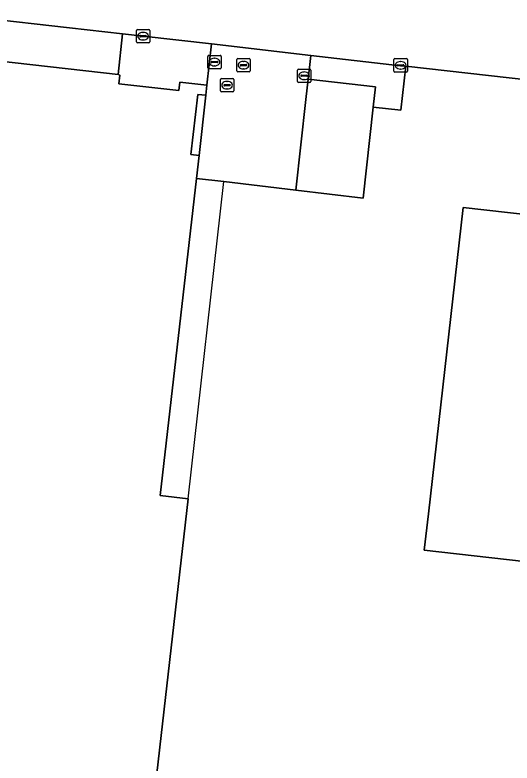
# Model space of a CAD drawing. Extents: x 161385 to 162589, y 388479 to 389756.
# Drawn here: x 162433.2 to 162470.3, y 388731.4 to 388787.2 of the extents above; entities that cross this region are included whole.
import ezdxf

# ---------------------------------------------------------------- set-up
doc = ezdxf.new("R2010")
doc.units = 0
for name, color, linetype in [('IMGEO_Erf', 7, 'Continuous'), ('IMGEO_Groenvoorziening', 7, 'Continuous'), ('IMGEO_Haag', 7, 'Continuous'), ('IMGEO_Kolk', 7, 'Continuous'), ('IMGEO_Pand', 7, 'Continuous'), ('IMGEO_Pand_overbouw', 7, 'Continuous'), ('IMGEO_Parkeervlak_open', 7, 'Continuous'), ('IMGEO_Rijbaan_lokaal_gesloten', 7, 'Continuous'), ('IMGEO_Rioolput', 7, 'Continuous'), ('IMGEO_Voetpad_open', 7, 'Continuous')]:
    doc.layers.add(name, color=color, linetype=linetype)

msp = doc.modelspace()

# ---------------------------------------------------------------- linework, layer by layer
at = {"layer": 'IMGEO_Erf'}
for points in [[(162471.602, 388782.341), (162462.337, 388783.374), (162461.966, 388780.093), (162459.918, 388780.324), (162459.164, 388773.524), (162454.133, 388774.13), (162448.766, 388774.777), (162446.744, 388775.005), (162444.021, 388751.356), (162446.098, 388751.105), (162443.362, 388726.917)], [(162479.955, 388745.444), (162463.726, 388747.292), (162464.034, 388750), (162466.634, 388772.833), (162483.618, 388770.935)]]:
    msp.add_lwpolyline(points, dxfattribs=at)
at = {"layer": 'IMGEO_Groenvoorziening'}
for points in [[(162415.064, 388788.76), (162414.734, 388785.722), (162440.896, 388782.752), (162441.217, 388785.796), (162424.047, 388787.734)], [(162462.337, 388783.374), (162461.961, 388783.416), (162455.264, 388784.185), (162455.059, 388782.406), (162460.087, 388781.849), (162459.918, 388780.324), (162461.966, 388780.093)]]:
    msp.add_lwpolyline(points, close=True, dxfattribs=at)
at = {"layer": 'IMGEO_Haag'}
msp.add_lwpolyline([(162415.064, 388788.76), (162414.734, 388785.722), (162440.896, 388782.752), (162441.217, 388785.796), (162424.047, 388787.734)], close=True, dxfattribs=at)
at = {"layer": 'IMGEO_Kolk'}
for p, q in [((162442.249, 388785.195), (162442.249, 388786.047)), ((162442.324, 388786.121), (162443.176, 388786.121)), ((162442.737, 388785.901), (162442.762, 388785.901)), ((162443.25, 388786.047), (162443.25, 388785.195)), ((162442.508, 388785.615), (162442.508, 388785.627)), ((162442.946, 388785.578), (162442.548, 388785.578)), ((162442.551, 388785.664), (162442.949, 388785.664)), ((162442.76, 388785.341), (162442.735, 388785.341)), ((162442.992, 388785.627), (162442.992, 388785.615)), ((162443.176, 388785.121), (162442.324, 388785.121)), ((162461.462, 388783.018), (162461.462, 388783.87)), ((162461.537, 388783.944), (162462.389, 388783.944)), ((162461.95, 388783.724), (162461.975, 388783.724)), ((162462.463, 388783.87), (162462.463, 388783.018)), ((162461.721, 388783.438), (162461.721, 388783.45)), ((162462.159, 388783.401), (162461.761, 388783.401)), ((162461.764, 388783.487), (162462.162, 388783.487)), ((162461.973, 388783.164), (162461.948, 388783.164)), ((162462.205, 388783.45), (162462.205, 388783.438)), ((162462.389, 388782.944), (162461.537, 388782.944))]:
    msp.add_line(p, q, dxfattribs=at)
for points in [[(162442.249, 388785.195), (162442.249, 388786.047)], [(162442.324, 388786.121), (162443.176, 388786.121)], [(162443.25, 388786.047), (162443.25, 388785.195)], [(162443.176, 388785.121), (162442.324, 388785.121)], [(162461.462, 388783.018), (162461.462, 388783.87)], [(162461.537, 388783.944), (162462.389, 388783.944)], [(162462.463, 388783.87), (162462.463, 388783.018)], [(162462.389, 388782.944), (162461.537, 388782.944)]]:
    msp.add_lwpolyline(points, dxfattribs=at)
for centre, radius, start, end in [((162442.326, 388786.045), 0.0765, 91.552, 178.448), ((162442.326, 388786.045), 0.0765, 91.552, 178.448), ((162443.174, 388786.045), 0.0765, 1.552, 88.448), ((162443.174, 388786.045), 0.0765, 1.552, 88.448), ((162442.326, 388785.197), 0.0765, 181.552, 268.448), ((162442.326, 388785.197), 0.0765, 181.552, 268.448), ((162442.548, 388785.624), 0.0403, 85.8775, 175.7526), ((162442.545, 388785.614), 0.0366, 178.938, 274.7102), ((162442.949, 388785.621), 0.043, 264.8664, 352.4533), ((162442.953, 388785.626), 0.0386, 1.7309, 96.639), ((162443.174, 388785.197), 0.0765, 271.552, 358.448), ((162443.174, 388785.197), 0.0765, 271.552, 358.448), ((162461.539, 388783.868), 0.0765, 91.552, 178.448), ((162461.539, 388783.868), 0.0765, 91.552, 178.448), ((162462.387, 388783.868), 0.0765, 1.552, 88.448), ((162462.387, 388783.868), 0.0765, 1.552, 88.448), ((162461.539, 388783.02), 0.0765, 181.552, 268.448), ((162461.539, 388783.02), 0.0765, 181.552, 268.448), ((162461.761, 388783.447), 0.0403, 85.8775, 175.7526), ((162461.758, 388783.437), 0.0366, 178.938, 274.7102), ((162462.162, 388783.444), 0.043, 264.8664, 352.4533), ((162462.166, 388783.449), 0.0386, 1.7309, 96.639), ((162462.387, 388783.02), 0.0765, 271.552, 358.448), ((162462.387, 388783.02), 0.0765, 271.552, 358.448)]:
    msp.add_arc(centre, radius, start, end, dxfattribs=at)
for centre, major_axis, ratio, start_param, end_param in [((162442.736, 388785.621), (-0.387, 0.002), 0.722429, 4.712389, 7.853982), ((162442.761, 388785.621), (-0.39, 0.002), 0.717154, 1.570796, 4.712389), ((162461.949, 388783.444), (-0.387, 0.002), 0.722429, 4.712389, 7.853982), ((162461.974, 388783.444), (-0.39, 0.002), 0.717154, 1.570796, 4.712389)]:
    msp.add_ellipse(centre, major_axis=major_axis, ratio=ratio, start_param=start_param, end_param=end_param, dxfattribs=at)
at = {"layer": 'IMGEO_Pand'}
for points in [[(162446.744, 388775.005), (162446.92, 388776.723), (162446.311, 388776.801), (162446.824, 388781.26), (162447.432, 388781.205), (162447.5, 388781.959), (162445.494, 388782.197), (162445.411, 388781.558), (162440.936, 388782.073), (162441.007, 388782.699), (162440.896, 388782.752), (162414.734, 388785.722), (162413.925, 388778.721), (162412.095, 388778.923), (162406.633, 388731.063), (162435.751, 388727.776), (162438.974, 388727.412), (162443.362, 388726.917), (162446.098, 388751.105), (162444.021, 388751.356)], [(162489.637, 388776.512), (162492.166, 388776.206), (162491.396, 388770.192), (162488.998, 388770.12), (162488.919, 388770.194), (162483.585, 388770.043), (162483.618, 388770.935), (162466.634, 388772.833), (162464.034, 388750), (162463.726, 388747.292), (162479.955, 388745.444), (162480.19, 388747.631), (162484.585, 388747.086), (162484.388, 388745.288), (162484.124, 388745.295), (162484.131, 388744.901), (162484.257, 388737.573), (162496.589, 388736.182), (162498.077, 388750), (162498.165, 388750.817), (162498.436, 388776.338), (162489.631, 388777.339)]]:
    msp.add_lwpolyline(points, close=True, dxfattribs=at)
at = {"layer": 'IMGEO_Pand_overbouw'}
for points in [[(162447.432, 388781.205), (162446.824, 388781.26), (162446.311, 388776.801), (162446.92, 388776.723)], [(162446.098, 388751.105), (162448.766, 388774.777), (162446.744, 388775.005), (162444.021, 388751.356)]]:
    msp.add_lwpolyline(points, close=True, dxfattribs=at)
at = {"layer": 'IMGEO_Parkeervlak_open'}
msp.add_lwpolyline([(162459.918, 388780.324), (162460.087, 388781.849), (162455.059, 388782.406), (162454.885, 388780.897), (162454.133, 388774.13), (162459.164, 388773.524)], close=True, dxfattribs=at)
at = {"layer": 'IMGEO_Rijbaan_lokaal_gesloten'}
msp.add_lwpolyline([(162424.047, 388787.734), (162441.217, 388785.796), (162442.75, 388785.623), (162447.857, 388785.036), (162455.264, 388784.185), (162461.961, 388783.416), (162462.337, 388783.374), (162471.602, 388782.341), (162480.658, 388781.331), (162482.396, 388781.194), (162484.139, 388781.213), (162485.873, 388781.388), (162487.585, 388781.716), (162489.26, 388782.197), (162490.886, 388782.825), (162492.45, 388783.596), (162493.938, 388784.503), (162495.339, 388785.54), (162496.642, 388786.698), (162497.837, 388787.967)], dxfattribs=at)
at = {"layer": 'IMGEO_Rioolput'}
for p, q in [((162447.573, 388783.26), (162447.573, 388784.112)), ((162447.648, 388784.186), (162448.5, 388784.186)), ((162448.574, 388784.112), (162448.574, 388783.26)), ((162447.832, 388783.68), (162447.832, 388783.692)), ((162448.27, 388783.643), (162447.872, 388783.643)), ((162447.875, 388783.729), (162448.273, 388783.729)), ((162448.061, 388783.966), (162448.086, 388783.966)), ((162448.316, 388783.692), (162448.316, 388783.68)), ((162449.737, 388783.03), (162449.737, 388783.882)), ((162449.812, 388783.956), (162450.664, 388783.956)), ((162450.225, 388783.736), (162450.25, 388783.736)), ((162450.738, 388783.882), (162450.738, 388783.03)), ((162448.5, 388783.186), (162447.648, 388783.186)), ((162448.084, 388783.406), (162448.059, 388783.406)), ((162450.664, 388782.956), (162449.812, 388782.956)), ((162449.996, 388783.45), (162449.996, 388783.462)), ((162450.434, 388783.413), (162450.036, 388783.413)), ((162450.039, 388783.499), (162450.437, 388783.499)), ((162450.248, 388783.176), (162450.223, 388783.176)), ((162450.48, 388783.462), (162450.48, 388783.45)), ((162454.26, 388782.239), (162454.26, 388783.091)), ((162454.335, 388783.165), (162455.187, 388783.165)), ((162455.261, 388783.091), (162455.261, 388782.239)), ((162448.588, 388782.464), (162449.44, 388782.464)), ((162454.519, 388782.659), (162454.519, 388782.671)), ((162454.957, 388782.622), (162454.559, 388782.622)), ((162454.562, 388782.708), (162454.96, 388782.708)), ((162454.748, 388782.945), (162454.773, 388782.945)), ((162455.003, 388782.671), (162455.003, 388782.659)), ((162448.513, 388781.538), (162448.513, 388782.39)), ((162448.772, 388781.958), (162448.772, 388781.97)), ((162449.21, 388781.921), (162448.812, 388781.921)), ((162448.815, 388782.007), (162449.213, 388782.007)), ((162449.001, 388782.244), (162449.026, 388782.244)), ((162449.256, 388781.97), (162449.256, 388781.958)), ((162449.514, 388782.39), (162449.514, 388781.538)), ((162455.187, 388782.165), (162454.335, 388782.165)), ((162454.771, 388782.385), (162454.746, 388782.385)), ((162449.44, 388781.464), (162448.588, 388781.464)), ((162449.024, 388781.684), (162448.999, 388781.684))]:
    msp.add_line(p, q, dxfattribs=at)
for points in [[(162447.573, 388783.26), (162447.573, 388784.112)], [(162447.648, 388784.186), (162448.5, 388784.186)], [(162448.574, 388784.112), (162448.574, 388783.26)], [(162449.737, 388783.03), (162449.737, 388783.882)], [(162449.812, 388783.956), (162450.664, 388783.956)], [(162450.738, 388783.882), (162450.738, 388783.03)], [(162448.5, 388783.186), (162447.648, 388783.186)], [(162450.664, 388782.956), (162449.812, 388782.956)], [(162454.26, 388782.239), (162454.26, 388783.091)], [(162454.335, 388783.165), (162455.187, 388783.165)], [(162455.261, 388783.091), (162455.261, 388782.239)], [(162448.588, 388782.464), (162449.44, 388782.464)], [(162448.513, 388781.538), (162448.513, 388782.39)], [(162449.514, 388782.39), (162449.514, 388781.538)], [(162455.187, 388782.165), (162454.335, 388782.165)], [(162449.44, 388781.464), (162448.588, 388781.464)]]:
    msp.add_lwpolyline(points, dxfattribs=at)
for centre, radius, start, end in [((162447.65, 388784.11), 0.0765, 91.552, 178.448), ((162447.65, 388784.11), 0.0765, 91.552, 178.448), ((162448.498, 388784.11), 0.0765, 1.552, 88.448), ((162448.498, 388784.11), 0.0765, 1.552, 88.448), ((162447.872, 388783.689), 0.0403, 85.8775, 175.7526), ((162447.869, 388783.679), 0.0366, 178.938, 274.7102), ((162448.273, 388783.686), 0.043, 264.8664, 352.4533), ((162448.277, 388783.691), 0.0386, 1.7309, 96.639), ((162449.814, 388783.88), 0.0765, 91.552, 178.448), ((162449.814, 388783.88), 0.0765, 91.552, 178.448), ((162450.662, 388783.88), 0.0765, 1.552, 88.448), ((162450.662, 388783.88), 0.0765, 1.552, 88.448), ((162447.65, 388783.262), 0.0765, 181.552, 268.448), ((162447.65, 388783.262), 0.0765, 181.552, 268.448), ((162448.498, 388783.262), 0.0765, 271.552, 358.448), ((162448.498, 388783.262), 0.0765, 271.552, 358.448), ((162449.814, 388783.032), 0.0765, 181.552, 268.448), ((162449.814, 388783.032), 0.0765, 181.552, 268.448), ((162450.036, 388783.459), 0.0403, 85.8775, 175.7526), ((162450.033, 388783.449), 0.0366, 178.938, 274.7102), ((162450.437, 388783.456), 0.043, 264.8664, 352.4533), ((162450.441, 388783.461), 0.0386, 1.7309, 96.639), ((162450.662, 388783.032), 0.0765, 271.552, 358.448), ((162450.662, 388783.032), 0.0765, 271.552, 358.448), ((162454.337, 388783.089), 0.0765, 91.552, 178.448), ((162454.337, 388783.089), 0.0765, 91.552, 178.448), ((162455.185, 388783.089), 0.0765, 1.552, 88.448), ((162455.185, 388783.089), 0.0765, 1.552, 88.448), ((162448.59, 388782.388), 0.0765, 91.552, 178.448), ((162448.59, 388782.388), 0.0765, 91.552, 178.448), ((162449.438, 388782.388), 0.0765, 1.552, 88.448), ((162449.438, 388782.388), 0.0765, 1.552, 88.448), ((162454.559, 388782.668), 0.0403, 85.8775, 175.7526), ((162454.556, 388782.658), 0.0366, 178.938, 274.7102), ((162454.96, 388782.665), 0.043, 264.8664, 352.4533), ((162454.964, 388782.67), 0.0386, 1.7309, 96.639), ((162448.812, 388781.967), 0.0403, 85.8775, 175.7526), ((162448.809, 388781.957), 0.0366, 178.938, 274.7102), ((162449.213, 388781.964), 0.043, 264.8664, 352.4533), ((162449.217, 388781.969), 0.0386, 1.7309, 96.639), ((162454.337, 388782.241), 0.0765, 181.552, 268.448), ((162454.337, 388782.241), 0.0765, 181.552, 268.448), ((162455.185, 388782.241), 0.0765, 271.552, 358.448), ((162455.185, 388782.241), 0.0765, 271.552, 358.448), ((162448.59, 388781.54), 0.0765, 181.552, 268.448), ((162448.59, 388781.54), 0.0765, 181.552, 268.448), ((162449.438, 388781.54), 0.0765, 271.552, 358.448), ((162449.438, 388781.54), 0.0765, 271.552, 358.448)]:
    msp.add_arc(centre, radius, start, end, dxfattribs=at)
for centre, major_axis, ratio, start_param, end_param in [((162448.06, 388783.686), (-0.387, 0.002), 0.722429, 4.712389, 7.853982), ((162448.085, 388783.686), (-0.39, 0.002), 0.717154, 1.570796, 4.712389), ((162450.224, 388783.456), (-0.387, 0.002), 0.722429, 4.712389, 7.853982), ((162450.249, 388783.456), (-0.39, 0.002), 0.717154, 1.570796, 4.712389), ((162454.747, 388782.665), (-0.387, 0.002), 0.722429, 4.712389, 7.853982), ((162454.772, 388782.665), (-0.39, 0.002), 0.717154, 1.570796, 4.712389), ((162449, 388781.964), (-0.387, 0.002), 0.722429, 4.712389, 7.853982), ((162449.025, 388781.964), (-0.39, 0.002), 0.717154, 1.570796, 4.712389)]:
    msp.add_ellipse(centre, major_axis=major_axis, ratio=ratio, start_param=start_param, end_param=end_param, dxfattribs=at)
at = {"layer": 'IMGEO_Voetpad_open'}
for points in [[(162447.5, 388781.959), (162447.857, 388785.036), (162442.75, 388785.623), (162441.217, 388785.796), (162440.896, 388782.752), (162441.007, 388782.699), (162440.936, 388782.073), (162445.411, 388781.558), (162445.494, 388782.197)], [(162454.885, 388780.897), (162455.059, 388782.406), (162455.264, 388784.185), (162447.857, 388785.036), (162447.5, 388781.959), (162447.432, 388781.205), (162446.92, 388776.723), (162446.744, 388775.005), (162448.766, 388774.777), (162454.133, 388774.13)], [(162447.432, 388781.205), (162446.824, 388781.26), (162446.311, 388776.801), (162446.92, 388776.723)]]:
    msp.add_lwpolyline(points, close=True, dxfattribs=at)

doc.saveas('drawing.dxf')
